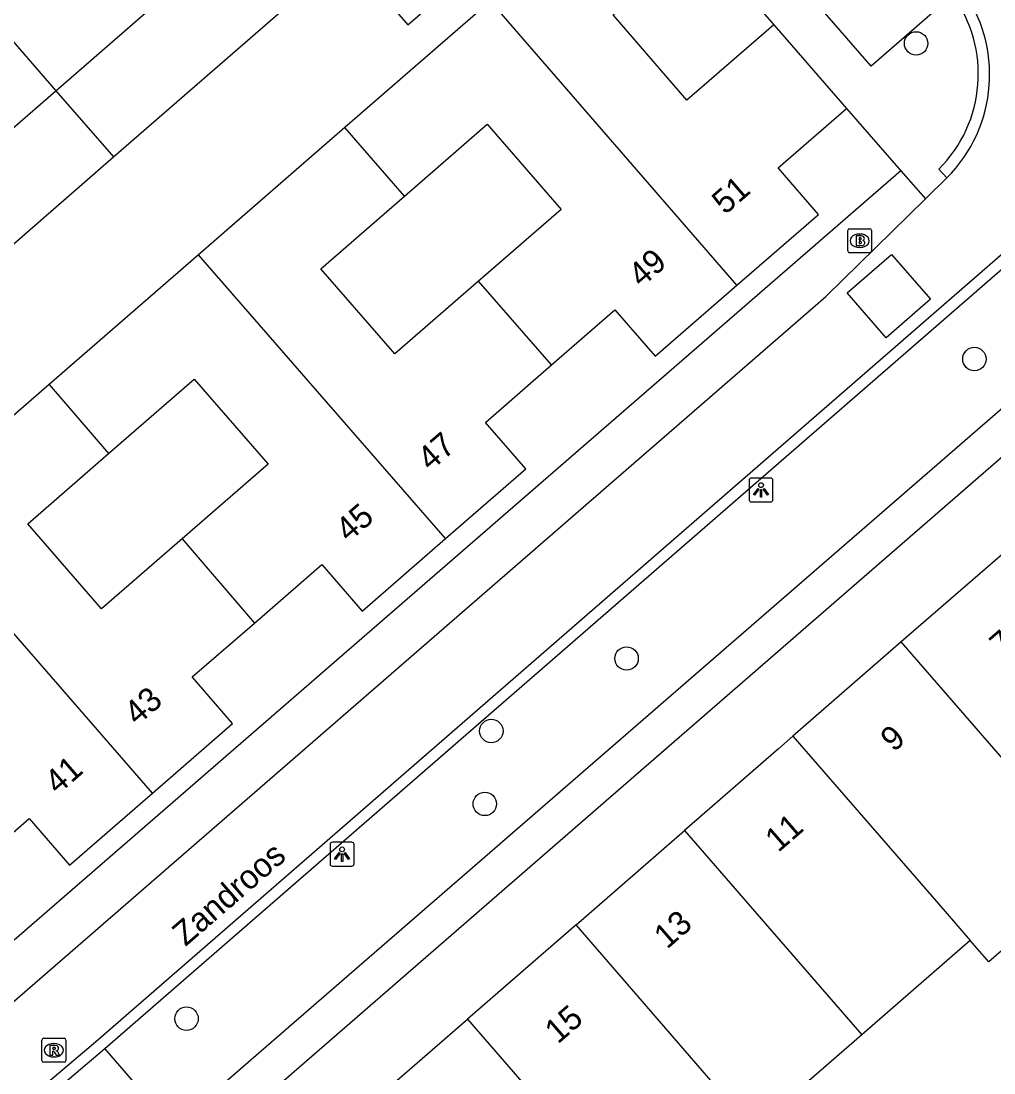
# Model space of a CAD drawing. Extents: x 155888 to 156864, y 383882 to 384671.
# Drawn here: x 156410.41 to 156451.03, y 384047.44 to 384091.34 of the extents above; entities that cross this region are included whole.
import ezdxf

# ---------------------------------------------------------------- set-up
doc = ezdxf.new("R2010")
doc.units = 0
for name, color, linetype in [('IMGEO_Boom', 7, 'Continuous'), ('IMGEO_Brandkraan', 7, 'Continuous'), ('IMGEO_Lichtpunt', 7, 'Continuous'), ('IMGEO_Openbare_ruimte_label', 7, 'Continuous'), ('IMGEO_Pand', 7, 'Continuous'), ('IMGEO_Pand_nummerreeks', 7, 'Continuous'), ('IMGEO_Rijbaan_lokaal_gesloten', 7, 'Continuous'), ('IMGEO_Rijbaan_lokaal_open', 7, 'Continuous'), ('IMGEO_Rioolput', 7, 'Continuous'), ('IMGEO_Voetpad_open', 7, 'Continuous')]:
    doc.layers.add(name, color=color, linetype=linetype)

msp = doc.modelspace()

# ---------------------------------------------------------------- linework, layer by layer
at = {"layer": 'IMGEO_Boom'}
for centre in [(156447.776, 384090.401), (156450.21, 384077.23), (156435.69, 384064.734), (156430.04, 384061.708), (156429.769, 384058.664), (156417.316, 384049.703)]:
    msp.add_circle(centre, 0.489, dxfattribs=at)
at = {"layer": 'IMGEO_Brandkraan'}
for p, q in [((156444.92, 384081.742), (156444.92, 384082.594)), ((156444.995, 384082.668), (156445.847, 384082.668)), ((156445.408, 384082.448), (156445.433, 384082.448)), ((156445.921, 384082.594), (156445.921, 384081.742)), ((156445.847, 384081.668), (156444.995, 384081.668)), ((156445.431, 384081.888), (156445.406, 384081.888))]:
    msp.add_line(p, q, dxfattribs=at)
for points in [[(156444.92, 384081.742), (156444.92, 384082.594)], [(156444.995, 384082.668), (156445.847, 384082.668)], [(156445.921, 384082.594), (156445.921, 384081.742)], [(156445.268, 384082.368), (156445.268, 384081.968), (156445.481, 384081.968)], [(156445.499, 384082.368), (156445.268, 384082.368)], [(156445.447, 384082.287), (156445.393, 384082.287), (156445.393, 384082.211)], [(156445.393, 384082.211), (156445.446, 384082.211)], [(156445.455, 384082.135), (156445.393, 384082.135), (156445.393, 384082.054)], [(156445.393, 384082.054), (156445.455, 384082.054)], [(156445.847, 384081.668), (156444.995, 384081.668)]]:
    msp.add_lwpolyline(points, dxfattribs=at)
for centre, radius, start, end in [((156444.997, 384082.592), 0.0765, 91.552, 178.448), ((156444.997, 384082.592), 0.0765, 91.552, 178.448), ((156445.845, 384082.592), 0.0765, 1.552, 88.448), ((156445.845, 384082.592), 0.0765, 1.552, 88.448), ((156445.448, 384082.249), 0.0379, 267.8285, 90.9355), ((156445.456, 384082.094), 0.0404, 269.8759, 90.5077), ((156445.487, 384082.219), 0.251, 268.6676, 293.5347), ((156445.503, 384082.223), 0.145, 59.4692, 91.5367), ((156445.528, 384082.27), 0.0922, 285.5137, 58.1501), ((156445.533, 384082.078), 0.105, 301.3115, 78.989), ((156444.997, 384081.744), 0.0765, 181.552, 268.448), ((156444.997, 384081.744), 0.0765, 181.552, 268.448), ((156445.845, 384081.744), 0.0765, 271.552, 358.448), ((156445.845, 384081.744), 0.0765, 271.552, 358.448)]:
    msp.add_arc(centre, radius, start, end, dxfattribs=at)
for centre, major_axis, ratio, start_param, end_param in [((156445.407, 384082.168), (-0.387, 0.002), 0.722429, 4.712389, 7.853982), ((156445.432, 384082.168), (-0.39, 0.002), 0.717154, 1.570796, 4.712389)]:
    msp.add_ellipse(centre, major_axis=major_axis, ratio=ratio, start_param=start_param, end_param=end_param, dxfattribs=at)
at = {"layer": 'IMGEO_Lichtpunt'}
for p, q in [((156440.804, 384072.17), (156440.804, 384071.363)), ((156440.804, 384072.17), (156440.804, 384071.363)), ((156441.706, 384072.265), (156440.898, 384072.265)), ((156441.706, 384072.265), (156440.898, 384072.265)), ((156441.8, 384071.363), (156441.8, 384072.17)), ((156441.8, 384071.363), (156441.8, 384072.17)), ((156440.898, 384071.269), (156441.706, 384071.269)), ((156440.898, 384071.269), (156441.706, 384071.269)), ((156423.312, 384056.971), (156423.312, 384056.164)), ((156423.312, 384056.971), (156423.312, 384056.164)), ((156424.214, 384057.066), (156423.406, 384057.066)), ((156424.214, 384057.066), (156423.406, 384057.066)), ((156424.308, 384056.164), (156424.308, 384056.971)), ((156424.308, 384056.164), (156424.308, 384056.971)), ((156423.406, 384056.07), (156424.214, 384056.07)), ((156423.406, 384056.07), (156424.214, 384056.07))]:
    msp.add_line(p, q, dxfattribs=at)
for points in [[(156441.178, 384071.834), (156441.217, 384071.806), (156441.029, 384071.544), (156440.991, 384071.571), (156441.178, 384071.834)], [(156441.28, 384071.786), (156441.327, 384071.786), (156441.327, 384071.464), (156441.28, 384071.464), (156441.28, 384071.786)], [(156441.39, 384071.806), (156441.428, 384071.833), (156441.615, 384071.571), (156441.576, 384071.543), (156441.39, 384071.806)], [(156423.686, 384056.635), (156423.725, 384056.607), (156423.537, 384056.345), (156423.499, 384056.372), (156423.686, 384056.635)], [(156423.788, 384056.587), (156423.835, 384056.587), (156423.835, 384056.265), (156423.788, 384056.265), (156423.788, 384056.587)], [(156423.898, 384056.607), (156423.936, 384056.634), (156424.123, 384056.372), (156424.084, 384056.344), (156423.898, 384056.607)]]:
    msp.add_lwpolyline(points, dxfattribs=at)
for centre in [(156441.303, 384071.968), (156423.811, 384056.769)]:
    msp.add_circle(centre, 0.0994, dxfattribs=at)
for centre, start, end in [((156440.898, 384072.17), 90, 180), ((156440.898, 384072.17), 90, 180), ((156441.706, 384072.17), 0, 90), ((156441.706, 384072.17), 0, 90), ((156440.898, 384071.363), 180, 270), ((156440.898, 384071.363), 180, 270), ((156441.706, 384071.363), 270, 0), ((156441.706, 384071.363), 270, 360), ((156423.406, 384056.971), 90, 180), ((156423.406, 384056.971), 90, 180), ((156424.214, 384056.971), 0, 90), ((156424.214, 384056.971), 0, 90), ((156423.406, 384056.164), 180, 270), ((156423.406, 384056.164), 180, 270), ((156424.214, 384056.164), 270, 0), ((156424.214, 384056.164), 270, 360)]:
    msp.add_arc(centre, 0.0946, start, end, dxfattribs=at)
at = {"layer": 'IMGEO_Pand'}
for points in [[(156411.857, 384088.428), (156430.319, 384104.469)], [(156414.263, 384085.664), (156423.997, 384094.123), (156426.56, 384091.174), (156427.869, 384092.312), (156431.643, 384095.592), (156429.081, 384098.541), (156432.716, 384101.7)], [(156441.831, 384091.182), (156438.209, 384088.036), (156435.122, 384091.59), (156438.741, 384094.733)], [(156430.009, 384092.169), (156423.929, 384086.889)], [(156440.298, 384080.316), (156430.009, 384092.169)], [(156409.439, 384091.205), (156411.857, 384088.428)], [(156441.831, 384091.182), (156444.873, 384087.686)], [(156393.307, 384072.311), (156411.857, 384088.428)], [(156411.857, 384088.428), (156414.263, 384085.664)], [(156440.298, 384080.316), (156443.695, 384083.269), (156442.019, 384085.204), (156444.873, 384087.686)], [(156423.929, 384086.889), (156417.817, 384081.582)], [(156426.421, 384084.026), (156423.929, 384086.889)], [(156426.421, 384084.026), (156429.873, 384087.025), (156432.956, 384083.476), (156429.508, 384080.481)], [(156395.691, 384069.561), (156399.358, 384072.724), (156401.928, 384069.768), (156405.702, 384073.048), (156407.011, 384074.185), (156404.448, 384077.134), (156414.263, 384085.664)], [(156429.508, 384080.481), (156426.01, 384077.442), (156422.927, 384080.99), (156426.421, 384084.026)], [(156417.817, 384081.582), (156411.576, 384076.162)], [(156428.134, 384069.735), (156417.817, 384081.582)], [(156432.554, 384076.982), (156429.508, 384080.481)], [(156432.554, 384076.982), (156435.201, 384079.289), (156436.883, 384077.347), (156440.298, 384080.316)], [(156428.134, 384069.735), (156431.483, 384072.642), (156429.802, 384074.584), (156432.554, 384076.982)], [(156414.058, 384073.284), (156417.635, 384076.392), (156420.718, 384072.843), (156417.127, 384069.723)], [(156411.576, 384076.162), (156405.584, 384070.959)], [(156411.576, 384076.162), (156414.058, 384073.284)], [(156417.127, 384069.723), (156413.772, 384066.809), (156410.689, 384070.357), (156414.058, 384073.284)], [(156415.892, 384059.117), (156405.584, 384070.959)], [(156417.127, 384069.723), (156420.152, 384066.214)], [(156420.152, 384066.214), (156422.968, 384068.654), (156424.65, 384066.712), (156428.134, 384069.735)], [(156451.688, 384069.356), (156447.16, 384065.423)], [(156415.892, 384059.117), (156419.235, 384062.02), (156417.553, 384063.962), (156420.152, 384066.214)], [(156447.16, 384065.423), (156442.633, 384061.49)], [(156454.5, 384056.972), (156453.253, 384058.408), (156452.773, 384058.961), (156447.16, 384065.423)], [(156442.633, 384061.49), (156442.032, 384060.968), (156438.104, 384057.556)], [(156442.633, 384061.49), (156448.724, 384054.476), (156450.035, 384052.966)], [(156407.867, 384055.552), (156410.745, 384058.051), (156412.427, 384056.109), (156415.892, 384059.117)], [(156433.577, 384053.623), (156438.104, 384057.556)], [(156438.104, 384057.556), (156445.504, 384049.033)], [(156454.5, 384056.972), (156455.377, 384056.039), (156450.81, 384052.073), (156450.035, 384052.966)], [(156433.577, 384053.623), (156429.049, 384049.689)], [(156440.967, 384045.095), (156439.658, 384046.606), (156433.577, 384053.623)], [(156450.035, 384052.966), (156445.504, 384049.033)], [(156424.521, 384045.756), (156429.049, 384049.689)], [(156429.049, 384049.689), (156435.128, 384042.673), (156436.437, 384041.162)], [(156445.504, 384049.033), (156440.967, 384045.095)]]:
    msp.add_lwpolyline(points, dxfattribs=at)
at = {"layer": 'IMGEO_Rijbaan_lokaal_gesloten'}
for points in [[(156452.602, 384095.338), (156458.873, 384088.104), (156458.618, 384087.909), (156413.606, 384048.808), (156411.334, 384046.878), (156372.8, 384013.411)], [(156448.166, 384083.918), (156449.055, 384084.789)], [(156371.934, 384017.308), (156444.013, 384079.846), (156448.166, 384083.918)]]:
    msp.add_lwpolyline(points, dxfattribs=at)
msp.add_arc((156444.771, 384089.098), 6.077, 314.8347, 36.6792, dxfattribs=at)
at = {"layer": 'IMGEO_Rijbaan_lokaal_open'}
for points in [[(156413.906, 384048.462), (156458.91, 384087.552), (156459.54, 384088.037)], [(156449.055, 384084.789), (156448.729, 384085.156)], [(156444.894, 384079.991), (156446.746, 384081.599), (156448.371, 384079.729), (156446.52, 384078.12), (156444.894, 384079.991)], [(156411.601, 384046.501), (156413.906, 384048.462)]]:
    msp.add_lwpolyline(points, dxfattribs=at)
msp.add_arc((156444.775, 384089.12), 5.599, 314.9272, 36.1331, dxfattribs=at)
at = {"layer": 'IMGEO_Rioolput'}
for p, q in [((156411.277, 384047.961), (156411.277, 384048.813)), ((156411.352, 384048.887), (156412.204, 384048.887)), ((156411.765, 384048.667), (156411.79, 384048.667)), ((156412.278, 384048.813), (156412.278, 384047.961)), ((156412.204, 384047.887), (156411.352, 384047.887)), ((156411.788, 384048.107), (156411.763, 384048.107))]:
    msp.add_line(p, q, dxfattribs=at)
for points in [[(156411.277, 384047.961), (156411.277, 384048.813)], [(156411.352, 384048.887), (156412.204, 384048.887)], [(156412.278, 384048.813), (156412.278, 384047.961)], [(156411.866, 384048.585), (156411.614, 384048.587), (156411.614, 384048.187)], [(156411.614, 384048.187), (156411.738, 384048.187), (156411.738, 384048.349), (156411.749, 384048.349)], [(156411.792, 384048.506), (156411.738, 384048.506), (156411.738, 384048.425)], [(156411.738, 384048.425), (156411.79, 384048.425)], [(156411.796, 384048.32), (156411.867, 384048.187), (156412.007, 384048.187), (156411.942, 384048.313)], [(156412.204, 384047.887), (156411.352, 384047.887)]]:
    msp.add_lwpolyline(points, dxfattribs=at)
for centre, radius, start, end in [((156411.354, 384048.811), 0.0765, 91.552, 178.448), ((156411.354, 384048.811), 0.0765, 91.552, 178.448), ((156412.202, 384048.811), 0.0765, 1.552, 88.448), ((156412.202, 384048.811), 0.0765, 1.552, 88.448), ((156411.748, 384048.296), 0.0533, 26.0293, 88.6989), ((156411.774, 384048.614), 0.19, 274.7715, 282.9687), ((156411.798, 384048.41), 0.0964, 77.0061, 93.1865), ((156411.812, 384048.467), 0.0378, 276.6634, 79.6772), ((156411.865, 384048.475), 0.109, 350.3612, 89.416), ((156411.863, 384048.475), 0.112, 277.5842, 350.9817), ((156411.847, 384048.26), 0.108, 29.5134, 73.7905), ((156411.354, 384047.963), 0.0765, 181.552, 268.448), ((156411.354, 384047.963), 0.0765, 181.552, 268.448), ((156412.202, 384047.963), 0.0765, 271.552, 358.448), ((156412.202, 384047.963), 0.0765, 271.552, 358.448)]:
    msp.add_arc(centre, radius, start, end, dxfattribs=at)
for centre, major_axis, ratio, start_param, end_param in [((156411.764, 384048.387), (-0.387, 0.002), 0.722429, 4.712389, 7.853982), ((156411.789, 384048.387), (-0.39, 0.002), 0.717154, 1.570796, 4.712389)]:
    msp.add_ellipse(centre, major_axis=major_axis, ratio=ratio, start_param=start_param, end_param=end_param, dxfattribs=at)
at = {"layer": 'IMGEO_Voetpad_open'}
for points in [[(156449.297, 384092.422), (156445.905, 384089.446), (156417.572, 384122.034), (156420.973, 384125.06)], [(156438.741, 384094.733), (156441.831, 384091.182)], [(156444.873, 384087.686), (156447.142, 384085.078)], [(156447.142, 384085.078), (156410.122, 384052.983)], [(156447.142, 384085.078), (156448.166, 384083.918)], [(156462.406, 384084.734), (156416.764, 384045.168), (156413.906, 384048.462)], [(156417.787, 384044.012), (156463.383, 384083.579)]]:
    msp.add_lwpolyline(points, dxfattribs=at)

# ---------------------------------------------------------------- texts
at = {"layer": 'IMGEO_Openbare_ruimte_label'}
msp.add_text('Zandroos', height=1, rotation=40.9433, dxfattribs=at).set_placement((156417.27, 384052.692))
at = {"layer": 'IMGEO_Pand_nummerreeks'}
for s, rotation, p in [('51', 41.002, (156439.8, 384083.223)), ('49', 41.002, (156436.308, 384080.188)), ('47', 40.953, (156427.499, 384072.522)), ('45', 40.953, (156424.082, 384069.557)), ('7', 40.9779, (156451.396, 384064.758)), ('43', 40.9659, (156415.257, 384061.904)), ('9', 40.9779, (156446.838, 384060.799)), ('41', 40.9659, (156411.938, 384059.023)), ('11', 40.9779, (156442.021, 384056.613)), ('13', 40.9779, (156437.378, 384052.579)), ('15', 40.9779, (156432.821, 384048.621))]:
    msp.add_text(s, height=1, rotation=rotation, dxfattribs=at).set_placement(p)

doc.saveas('drawing.dxf')
